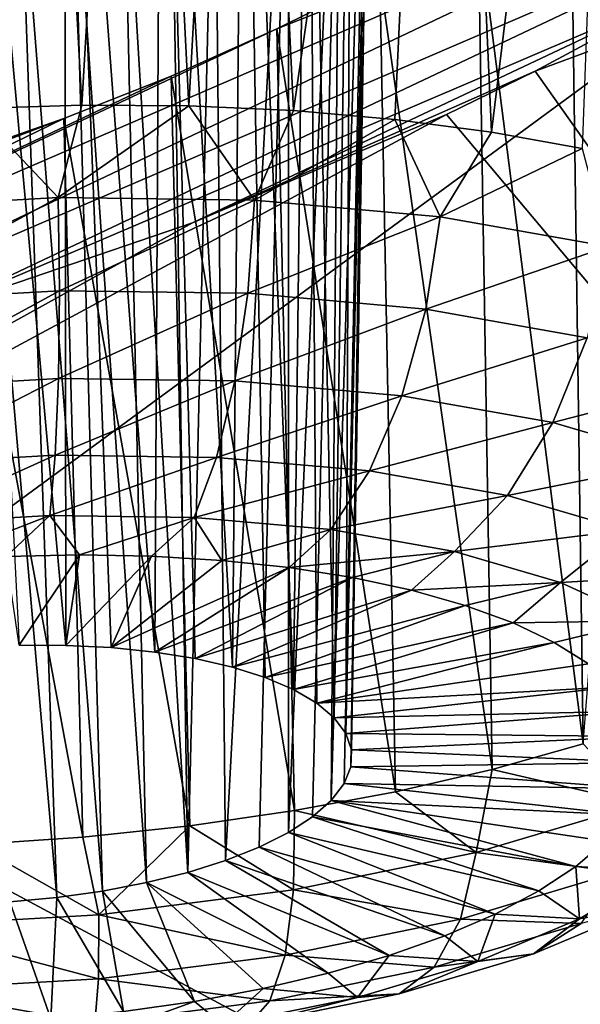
# Model space of a CAD drawing. Header units: metres. Extents: x -90 to 304, y -90 to 74.
# Tile 549 of 570: x 288.07 to 288.845, y 6.452 to 7.814. Entities that reach past the tile are written whole.
import ezdxf

# ---------------------------------------------------------------- set-up
doc = ezdxf.new("R2010")
doc.units = ezdxf.units.M
doc.layers.add('solid_21662050_350', color=7, linetype='CONTINUOUS')

msp = doc.modelspace()

# ---------------------------------------------------------------- linework, layer by layer
at = {"layer": 'solid_21662050_350'}
for points in [[(281.139526, 10.40743, 203.632797), (287.637909, 6.832547, 206.063828), (289.39624, 8.123438, 202.476379)], [(288.656769, 9.129691, 163.117905), (288.903076, 9.140125, 163.296234), (288.722015, 7.658364, 162.680893)], [(288.903076, 9.140125, 163.296234), (288.847778, 7.635612, 162.759659), (288.722015, 7.658364, 162.680893)], [(288.380646, 9.086613, 162.981705), (288.656769, 9.129691, 163.117905), (288.448395, 7.688012, 162.561829)], [(288.656769, 9.129691, 163.117905), (288.588409, 7.675895, 162.6147), (288.448395, 7.688012, 162.561829)], [(288.656769, 9.129691, 163.117905), (288.722015, 7.658364, 162.680893), (288.588409, 7.675895, 162.6147)], [(288.782806, 7.742634, 166.020157), (288.995819, 7.85729, 165.959671), (292.449158, 9.102458, 166.500244)], [(289.704224, 6.43905, 169.640167), (288.782806, 7.742634, 166.020157), (292.449158, 9.102458, 166.500244)], [(288.23465, 9.053037, 162.931747), (288.380646, 9.086613, 162.981705), (288.303558, 7.694582, 162.522827)], [(288.380646, 9.086613, 162.981705), (288.448395, 7.688012, 162.561829), (288.303558, 7.694582, 162.522827)], [(288.085236, 9.01176, 162.894913), (288.23465, 9.053037, 162.931747), (288.155457, 7.695534, 162.498138)], [(288.23465, 9.053037, 162.931747), (288.303558, 7.694582, 162.522827), (288.155457, 7.695534, 162.498138)], [(287.934174, 8.96316, 162.871765), (288.085236, 9.01176, 162.894913), (288.005737, 7.690856, 162.488022)], [(288.085236, 9.01176, 162.894913), (288.155457, 7.695534, 162.498138), (288.005737, 7.690856, 162.488022)], [(288.265594, 8.620508, 163.809509), (288.131805, 8.603132, 163.737762), (288.256317, 6.938969, 163.260223)], [(288.265594, 8.620508, 163.809509), (288.256317, 6.938969, 163.260223), (288.312439, 6.9299, 163.292511)], [(288.265594, 8.620508, 163.809509), (288.312439, 6.9299, 163.292511), (288.36377, 6.918087, 163.331314)], [(288.3797, 8.61822, 163.905304), (288.265594, 8.620508, 163.809509), (288.36377, 6.918087, 163.331314)], [(288.3797, 8.61822, 163.905304), (288.36377, 6.918087, 163.331314), (288.409363, 6.903729, 163.375961)], [(288.3797, 8.61822, 163.905304), (288.409363, 6.903729, 163.375961), (288.448456, 6.887082, 163.425659)], [(288.468719, 8.597061, 164.019043), (288.3797, 8.61822, 163.905304), (288.448456, 6.887082, 163.425659)], [(288.131805, 8.603132, 163.737762), (287.985809, 8.566421, 163.695465), (288.133423, 6.948306, 163.217224)], [(288.131805, 8.603132, 163.737762), (288.133423, 6.948306, 163.217224), (288.196289, 6.945139, 163.23497)], [(288.131805, 8.603132, 163.737762), (288.196289, 6.945139, 163.23497), (288.256317, 6.938969, 163.260223)], [(288.468719, 8.597061, 164.019043), (288.448456, 6.887082, 163.425659), (288.480408, 6.868419, 163.479614)], [(288.468719, 8.597061, 164.019043), (288.480408, 6.868419, 163.479614), (288.504639, 6.848065, 163.53685)], [(288.468719, 8.597061, 164.019043), (288.504639, 6.848065, 163.53685), (288.528717, 8.558609, 164.144348)], [(287.985809, 8.566421, 163.695465), (288.068787, 6.948413, 163.207245), (288.133423, 6.948306, 163.217224)], [(288.528717, 8.558609, 164.144348), (288.504639, 6.848065, 163.53685), (288.520721, 6.826369, 163.596405)], [(288.557159, 8.504839, 164.275177), (288.528717, 8.558609, 164.144348), (288.520721, 6.826369, 163.596405)], [(288.557159, 8.504839, 164.275177), (288.520721, 6.826369, 163.596405), (288.528442, 6.803698, 163.657272)], [(288.557159, 8.504839, 164.275177), (288.528442, 6.803698, 163.657272), (288.527618, 6.78045, 163.718384)], [(288.552216, 8.43829, 164.405014), (288.557159, 8.504839, 164.275177), (288.527618, 6.78045, 163.718384)], [(288.552216, 8.43829, 164.405014), (288.51828, 6.757004, 163.778732), (288.50058, 6.73378, 163.83725)], [(288.513275, 8.362132, 164.527069), (288.552216, 8.43829, 164.405014), (288.50058, 6.73378, 163.83725)], [(288.552216, 8.43829, 164.405014), (288.527618, 6.78045, 163.718384), (288.51828, 6.757004, 163.778732)], [(288.441254, 8.280347, 164.634186), (288.513275, 8.362132, 164.527069), (288.441437, 6.689554, 163.944885)], [(288.513275, 8.362132, 164.527069), (288.474823, 6.711168, 163.89296), (288.441437, 6.689554, 163.944885)], [(288.513275, 8.362132, 164.527069), (288.50058, 6.73378, 163.83725), (288.474823, 6.711168, 163.89296)], [(288.339172, 8.197797, 164.719177), (288.441254, 8.280347, 164.634186), (288.354279, 6.650775, 164.033981)], [(288.441254, 8.280347, 164.634186), (288.401031, 6.66931, 163.992157), (288.354279, 6.650775, 164.033981)], [(288.441254, 8.280347, 164.634186), (288.441437, 6.689554, 163.944885), (288.401031, 6.66931, 163.992157)], [(287.287872, 7.266579, 165.804932), (289.561676, 8.249874, 165.627869), (287.612885, 7.323418, 165.943253)], [(288.425385, 7.80131, 165.602905), (289.561676, 8.249874, 165.627869), (287.287872, 7.266579, 165.804932)], [(287.612885, 7.323418, 165.943253), (289.561676, 8.249874, 165.627869), (289.299774, 8.048744, 165.819305)], [(288.567688, 7.872318, 165.572723), (289.561676, 8.249874, 165.627869), (288.425385, 7.80131, 165.602905)], [(288.278534, 8.157911, 164.751373), (288.339172, 8.197797, 164.719177), (288.301971, 6.634281, 164.06958)], [(288.339172, 8.197797, 164.719177), (288.354279, 6.650775, 164.033981), (288.301971, 6.634281, 164.06958)], [(288.212738, 8.119887, 164.775803), (288.278534, 8.157911, 164.751373), (288.301971, 6.634281, 164.06958)], [(289.39624, 8.123438, 202.476379), (287.637909, 6.832547, 206.063828), (294.386627, 3.213256, 207.553268)], [(288.142944, 8.084422, 164.792007), (288.212738, 8.119887, 164.775803), (288.244995, 6.620096, 164.098419)], [(288.212738, 8.119887, 164.775803), (288.301971, 6.634281, 164.06958), (288.244995, 6.620096, 164.098419)], [(288.951141, 8.109015, 165.402359), (288.832031, 8.027085, 165.471802), (288.848846, 6.811884, 164.929474)], [(288.070435, 8.052161, 164.799698), (288.142944, 8.084422, 164.792007), (288.184357, 6.608469, 164.119949)], [(288.142944, 8.084422, 164.792007), (288.244995, 6.620096, 164.098419), (288.184357, 6.608469, 164.119949)], [(287.996521, 8.02364, 164.798843), (288.070435, 8.052161, 164.799698), (288.121063, 6.599599, 164.133835)], [(288.070435, 8.052161, 164.799698), (288.184357, 6.608469, 164.119949), (288.121063, 6.599599, 164.133835)], [(287.612885, 7.323418, 165.943253), (289.299774, 8.048744, 165.819305), (287.955719, 7.412325, 166.032013)], [(287.955719, 7.412325, 166.032013), (289.299774, 8.048744, 165.819305), (288.995819, 7.85729, 165.959671)], [(287.996521, 8.02364, 164.798843), (288.121063, 6.599599, 164.133835), (288.056183, 6.593636, 164.139832)], [(288.832031, 8.027085, 165.471802), (288.703766, 7.947872, 165.528824), (288.848846, 6.811884, 164.929474)], [(288.703766, 7.947872, 165.528824), (288.567688, 7.872318, 165.572723), (288.723145, 6.776592, 165.003601)], [(288.703766, 7.947872, 165.528824), (288.723145, 6.776592, 165.003601), (288.848846, 6.811884, 164.929474)], [(288.567688, 7.872318, 165.572723), (288.425385, 7.80131, 165.602905), (288.5896, 6.745738, 165.064865)], [(288.567688, 7.872318, 165.572723), (288.5896, 6.745738, 165.064865), (288.723145, 6.776592, 165.003601)], [(287.955719, 7.412325, 166.032013), (288.995819, 7.85729, 165.959671), (288.308441, 7.532692, 166.066818)], [(288.308441, 7.532692, 166.066818), (288.995819, 7.85729, 165.959671), (288.782806, 7.742634, 166.020157)], [(288.425385, 7.80131, 165.602905), (287.287872, 7.266579, 165.804932), (288.278961, 7.735878, 165.619019)], [(288.425385, 7.80131, 165.602905), (288.278961, 7.735878, 165.619019), (288.449646, 6.719662, 165.112579)], [(288.425385, 7.80131, 165.602905), (288.449646, 6.719662, 165.112579), (288.5896, 6.745738, 165.064865)], [(288.308441, 7.532692, 166.066818), (288.782806, 7.742634, 166.020157), (288.660095, 7.682681, 166.043198)], [(288.660095, 7.682681, 166.043198), (288.782806, 7.742634, 166.020157), (289.704224, 6.43905, 169.640167)], [(288.278961, 7.735878, 165.619019), (287.287872, 7.266579, 165.804932), (288.130707, 7.676887, 165.621063)], [(288.278961, 7.735878, 165.619019), (288.130707, 7.676887, 165.621063), (288.30484, 6.698648, 165.14624)], [(288.278961, 7.735878, 165.619019), (288.30484, 6.698648, 165.14624), (288.449646, 6.719662, 165.112579)], [(288.122833, 7.567854, 162.473175), (288.005737, 7.690856, 162.488022), (288.155457, 7.695534, 162.498138)], [(288.122833, 7.567854, 162.473175), (288.155457, 7.695534, 162.498138), (288.303558, 7.694582, 162.522827)], [(288.660095, 7.682681, 166.043198), (289.704224, 6.43905, 169.640167), (285.425049, 5.937442, 167.227112)], [(288.308441, 7.532692, 166.066818), (288.660095, 7.682681, 166.043198), (285.425049, 5.937442, 167.227112)], [(288.122833, 7.567854, 162.473175), (287.847107, 7.552179, 162.47316), (288.005737, 7.690856, 162.488022)], [(288.394379, 7.56416, 162.523575), (288.122833, 7.567854, 162.473175), (288.303558, 7.694582, 162.522827)], [(288.394379, 7.56416, 162.523575), (288.303558, 7.694582, 162.522827), (288.448395, 7.688012, 162.561829)], [(288.394379, 7.56416, 162.523575), (288.448395, 7.688012, 162.561829), (288.588409, 7.675895, 162.6147)], [(288.130707, 7.676887, 165.621063), (287.287872, 7.266579, 165.804932), (286.989227, 7.24204, 165.622711)], [(288.130707, 7.676887, 165.621063), (286.989227, 7.24204, 165.622711), (287.982239, 7.624789, 165.609406)], [(288.130707, 7.676887, 165.621063), (287.982239, 7.624789, 165.609406), (288.156769, 6.682928, 165.165466)], [(288.130707, 7.676887, 165.621063), (288.156769, 6.682928, 165.165466), (288.30484, 6.698648, 165.14624)], [(288.651245, 7.54124, 162.622421), (288.394379, 7.56416, 162.523575), (288.588409, 7.675895, 162.6147)], [(288.651245, 7.54124, 162.622421), (288.588409, 7.675895, 162.6147), (288.722015, 7.658364, 162.680893)], [(288.651245, 7.54124, 162.622421), (288.722015, 7.658364, 162.680893), (288.847778, 7.635612, 162.759659)], [(288.883606, 7.499973, 162.765915), (288.651245, 7.54124, 162.622421), (288.847778, 7.635612, 162.759659)], [(287.982239, 7.624789, 165.609406), (288.00705, 6.672673, 165.170059), (288.156769, 6.682928, 165.165466)], [(287.860016, 7.423895, 162.485291), (287.847107, 7.552179, 162.47316), (288.122833, 7.567854, 162.473175)], [(287.860016, 7.423895, 162.485291), (288.122833, 7.567854, 162.473175), (288.124542, 7.438933, 162.485306)], [(288.124542, 7.438933, 162.485306), (288.122833, 7.567854, 162.473175), (288.394379, 7.56416, 162.523575)], [(288.124542, 7.438933, 162.485306), (288.394379, 7.56416, 162.523575), (288.38504, 7.43539, 162.533646)], [(288.38504, 7.43539, 162.533646), (288.394379, 7.56416, 162.523575), (288.651245, 7.54124, 162.622421)], [(287.955719, 7.412325, 166.032013), (288.308441, 7.532692, 166.066818), (285.425049, 5.937442, 167.227112)], [(288.38504, 7.43539, 162.533646), (288.651245, 7.54124, 162.622421), (288.6315, 7.413401, 162.628479)], [(288.6315, 7.413401, 162.628479), (288.651245, 7.54124, 162.622421), (288.883606, 7.499973, 162.765915)], [(288.6315, 7.413401, 162.628479), (288.883606, 7.499973, 162.765915), (288.854401, 7.373812, 162.766144)], [(287.860016, 7.423895, 162.485291), (288.124542, 7.438933, 162.485306), (287.875214, 7.303308, 162.529984)], [(288.124542, 7.438933, 162.485306), (288.123108, 7.317398, 162.529999), (287.875214, 7.303308, 162.529984)], [(288.124542, 7.438933, 162.485306), (288.38504, 7.43539, 162.533646), (288.123108, 7.317398, 162.529999)], [(288.38504, 7.43539, 162.533646), (288.367188, 7.314078, 162.575302), (288.123108, 7.317398, 162.529999)], [(288.38504, 7.43539, 162.533646), (288.6315, 7.413401, 162.628479), (288.367188, 7.314078, 162.575302)], [(288.6315, 7.413401, 162.628479), (288.598083, 7.293475, 162.664154), (288.367188, 7.314078, 162.575302)], [(288.6315, 7.413401, 162.628479), (288.854401, 7.373812, 162.766144), (288.598083, 7.293475, 162.664154)], [(288.854401, 7.373812, 162.766144), (288.806946, 7.25638, 162.793137), (288.598083, 7.293475, 162.664154)], [(288.854401, 7.373812, 162.766144), (289.045227, 7.318144, 162.94136), (288.806946, 7.25638, 162.793137)], [(287.875214, 7.303308, 162.529984), (288.123108, 7.317398, 162.529999), (287.891724, 7.198504, 162.604248)], [(288.123108, 7.317398, 162.529999), (288.118561, 7.2114, 162.604248), (287.891724, 7.198504, 162.604248)], [(288.123108, 7.317398, 162.529999), (288.367188, 7.314078, 162.575302), (288.118561, 7.2114, 162.604248)], [(288.367188, 7.314078, 162.575302), (288.341949, 7.208362, 162.645721), (288.118561, 7.2114, 162.604248)], [(288.367188, 7.314078, 162.575302), (288.598083, 7.293475, 162.664154), (288.341949, 7.208362, 162.645721)], [(289.045227, 7.318144, 162.94136), (288.985748, 7.20422, 162.957306), (288.806946, 7.25638, 162.793137)], [(288.598083, 7.293475, 162.664154), (288.553284, 7.189505, 162.727036), (288.341949, 7.208362, 162.645721)], [(288.598083, 7.293475, 162.664154), (288.806946, 7.25638, 162.793137), (288.553284, 7.189505, 162.727036)], [(288.806946, 7.25638, 162.793137), (288.744446, 7.155556, 162.845093), (288.553284, 7.189505, 162.727036)], [(288.806946, 7.25638, 162.793137), (288.985748, 7.20422, 162.957306), (288.744446, 7.155556, 162.845093)], [(287.891724, 7.198504, 162.604248), (288.118561, 7.2114, 162.604248), (287.908386, 7.116517, 162.703094)], [(288.118561, 7.2114, 162.604248), (288.111298, 7.128051, 162.703094), (287.908386, 7.116517, 162.703094)], [(288.118561, 7.2114, 162.604248), (288.341949, 7.208362, 162.645721), (288.111298, 7.128051, 162.703094)], [(288.341949, 7.208362, 162.645721), (288.311096, 7.125333, 162.740189), (288.111298, 7.128051, 162.703094)], [(288.341949, 7.208362, 162.645721), (288.553284, 7.189505, 162.727036), (288.311096, 7.125333, 162.740189)], [(288.985748, 7.20422, 162.957306), (288.908081, 7.107818, 162.995331), (288.744446, 7.155556, 162.845093)], [(288.553284, 7.189505, 162.727036), (288.500122, 7.108468, 162.812927), (288.311096, 7.125333, 162.740189)], [(288.553284, 7.189505, 162.727036), (288.744446, 7.155556, 162.845093), (288.500122, 7.108468, 162.812927)], [(288.744446, 7.155556, 162.845093), (288.671082, 7.078102, 162.918518), (288.500122, 7.108468, 162.812927)], [(288.744446, 7.155556, 162.845093), (288.908081, 7.107818, 162.995331), (288.671082, 7.078102, 162.918518)], [(287.908386, 7.116517, 162.703094), (288.111298, 7.128051, 162.703094), (287.949371, 7.065079, 162.817764)], [(288.111298, 7.128051, 162.703094), (288.050964, 7.071361, 162.816437), (287.949371, 7.065079, 162.817764)], [(288.111298, 7.128051, 162.703094), (288.152313, 7.07358, 162.825775), (288.050964, 7.071361, 162.816437)], [(288.111298, 7.128051, 162.703094), (288.311096, 7.125333, 162.740189), (288.152313, 7.07358, 162.825775)], [(288.311096, 7.125333, 162.740189), (288.252106, 7.071707, 162.845657), (288.152313, 7.07358, 162.825775)], [(288.311096, 7.125333, 162.740189), (288.349152, 7.065767, 162.875839), (288.252106, 7.071707, 162.845657)], [(288.311096, 7.125333, 162.740189), (288.500122, 7.108468, 162.812927), (288.349152, 7.065767, 162.875839)], [(288.500122, 7.108468, 162.812927), (288.4422, 7.055835, 162.915924), (288.349152, 7.065767, 162.875839)], [(288.500122, 7.108468, 162.812927), (288.671082, 7.078102, 162.918518), (288.4422, 7.055835, 162.915924)], [(288.908081, 7.107818, 162.995331), (288.817444, 7.035404, 163.052902), (288.671082, 7.078102, 162.918518)], [(288.908081, 7.107818, 162.995331), (289.037903, 7.048127, 163.172012), (288.817444, 7.035404, 163.052902)], [(288.068787, 6.948413, 163.207245), (288.050964, 7.071361, 162.816437), (288.152313, 7.07358, 162.825775)], [(288.133423, 6.948306, 163.217224), (288.068787, 6.948413, 163.207245), (288.152313, 7.07358, 162.825775)], [(288.133423, 6.948306, 163.217224), (288.152313, 7.07358, 162.825775), (288.252106, 7.071707, 162.845657)], [(288.196289, 6.945139, 163.23497), (288.133423, 6.948306, 163.217224), (288.252106, 7.071707, 162.845657)], [(288.196289, 6.945139, 163.23497), (288.252106, 7.071707, 162.845657), (288.349152, 7.065767, 162.875839)], [(288.671082, 7.078102, 162.918518), (288.53006, 7.042035, 162.965439), (288.4422, 7.055835, 162.915924)], [(288.671082, 7.078102, 162.918518), (288.611633, 7.02454, 163.023743), (288.53006, 7.042035, 162.965439)], [(288.671082, 7.078102, 162.918518), (288.817444, 7.035404, 163.052902), (288.611633, 7.02454, 163.023743)], [(288.196289, 6.945139, 163.23497), (288.349152, 7.065767, 162.875839), (288.4422, 7.055835, 162.915924)], [(288.256317, 6.938969, 163.260223), (288.196289, 6.945139, 163.23497), (288.4422, 7.055835, 162.915924)], [(288.256317, 6.938969, 163.260223), (288.4422, 7.055835, 162.915924), (288.53006, 7.042035, 162.965439)], [(288.312439, 6.9299, 163.292511), (288.256317, 6.938969, 163.260223), (288.53006, 7.042035, 162.965439)], [(288.312439, 6.9299, 163.292511), (288.53006, 7.042035, 162.965439), (288.611633, 7.02454, 163.023743)], [(289.037903, 7.048127, 163.172012), (288.933563, 6.982015, 163.210907), (288.817444, 7.035404, 163.052902)], [(288.817444, 7.035404, 163.052902), (288.685913, 7.003571, 163.090103), (288.611633, 7.02454, 163.023743)], [(288.817444, 7.035404, 163.052902), (288.751953, 6.979392, 163.163681), (288.685913, 7.003571, 163.090103)], [(288.817444, 7.035404, 163.052902), (288.933563, 6.982015, 163.210907), (288.751953, 6.979392, 163.163681)], [(288.36377, 6.918087, 163.331314), (288.312439, 6.9299, 163.292511), (288.611633, 7.02454, 163.023743)], [(288.36377, 6.918087, 163.331314), (288.611633, 7.02454, 163.023743), (288.685913, 7.003571, 163.090103)], [(288.409363, 6.903729, 163.375961), (288.36377, 6.918087, 163.331314), (288.685913, 7.003571, 163.090103)], [(288.409363, 6.903729, 163.375961), (288.685913, 7.003571, 163.090103), (288.751953, 6.979392, 163.163681)], [(288.448456, 6.887082, 163.425659), (288.409363, 6.903729, 163.375961), (288.751953, 6.979392, 163.163681)], [(288.448456, 6.887082, 163.425659), (288.751953, 6.979392, 163.163681), (288.80896, 6.952305, 163.243561)], [(288.933563, 6.982015, 163.210907), (288.80896, 6.952305, 163.243561), (288.751953, 6.979392, 163.163681)], [(288.933563, 6.982015, 163.210907), (288.85614, 6.922654, 163.328735), (288.80896, 6.952305, 163.243561)], [(288.480408, 6.868419, 163.479614), (288.448456, 6.887082, 163.425659), (288.80896, 6.952305, 163.243561)], [(288.480408, 6.868419, 163.479614), (288.80896, 6.952305, 163.243561), (288.85614, 6.922654, 163.328735)], [(288.480408, 6.868419, 163.479614), (288.85614, 6.922654, 163.328735), (288.892975, 6.890809, 163.418121)], [(288.504639, 6.848065, 163.53685), (288.480408, 6.868419, 163.479614), (288.892975, 6.890809, 163.418121)], [(288.504639, 6.848065, 163.53685), (288.892975, 6.890809, 163.418121), (288.918976, 6.857172, 163.510605)], [(288.520721, 6.826369, 163.596405), (288.504639, 6.848065, 163.53685), (288.918976, 6.857172, 163.510605)], [(288.520721, 6.826369, 163.596405), (288.918976, 6.857172, 163.510605), (288.933777, 6.822165, 163.605042)], [(287.637909, 6.832547, 206.063828), (285.585876, 5.59242, 209.510269), (292.082642, 1.7806, 211.532623)], [(287.637909, 6.832547, 206.063828), (292.082642, 1.7806, 211.532623), (294.386627, 3.213256, 207.553268)], [(288.528442, 6.803698, 163.657272), (288.520721, 6.826369, 163.596405), (288.933777, 6.822165, 163.605042)], [(288.528442, 6.803698, 163.657272), (288.933777, 6.822165, 163.605042), (288.937256, 6.786228, 163.700211)], [(288.927307, 6.729165, 164.802719), (288.848846, 6.811884, 164.929474), (288.723145, 6.776592, 165.003601)], [(288.527618, 6.78045, 163.718384), (288.528442, 6.803698, 163.657272), (288.937256, 6.786228, 163.700211)], [(288.527618, 6.78045, 163.718384), (288.937256, 6.786228, 163.700211), (288.929321, 6.749815, 163.794937)], [(288.51828, 6.757004, 163.778732), (288.527618, 6.78045, 163.718384), (288.929321, 6.749815, 163.794937)], [(288.701111, 6.661831, 164.946198), (288.723145, 6.776592, 165.003601), (288.5896, 6.745738, 165.064865)], [(288.701111, 6.661831, 164.946198), (288.927307, 6.729165, 164.802719), (288.723145, 6.776592, 165.003601)], [(288.50058, 6.73378, 163.83725), (288.51828, 6.757004, 163.778732), (288.910095, 6.713382, 163.888016)], [(288.51828, 6.757004, 163.778732), (288.929321, 6.749815, 163.794937), (288.910095, 6.713382, 163.888016)], [(288.701111, 6.661831, 164.946198), (288.5896, 6.745738, 165.064865), (288.449646, 6.719662, 165.112579)], [(288.474823, 6.711168, 163.89296), (288.50058, 6.73378, 163.83725), (288.838867, 6.642284, 164.064606)], [(288.50058, 6.73378, 163.83725), (288.910095, 6.713382, 163.888016), (288.879822, 6.677387, 163.978287)], [(288.50058, 6.73378, 163.83725), (288.879822, 6.677387, 163.978287), (288.838867, 6.642284, 164.064606)], [(288.896332, 6.634337, 164.720154), (288.927307, 6.729165, 164.802719), (288.701111, 6.661831, 164.946198)], [(288.448486, 6.609947, 165.045013), (288.449646, 6.719662, 165.112579), (288.30484, 6.698648, 165.14624)], [(288.448486, 6.609947, 165.045013), (288.701111, 6.661831, 164.946198), (288.449646, 6.719662, 165.112579)], [(288.441437, 6.689554, 163.944885), (288.474823, 6.711168, 163.89296), (288.78775, 6.608514, 164.145905)], [(288.474823, 6.711168, 163.89296), (288.838867, 6.642284, 164.064606), (288.78775, 6.608514, 164.145905)], [(288.179108, 6.575505, 165.095383), (288.30484, 6.698648, 165.14624), (288.156769, 6.682928, 165.165466)], [(288.179108, 6.575505, 165.095383), (288.448486, 6.609947, 165.045013), (288.30484, 6.698648, 165.14624)], [(288.401031, 6.66931, 163.992157), (288.441437, 6.689554, 163.944885), (288.727112, 6.576502, 164.221146)], [(288.441437, 6.689554, 163.944885), (288.78775, 6.608514, 164.145905), (288.727112, 6.576502, 164.221146)], [(288.179108, 6.575505, 165.095383), (288.156769, 6.682928, 165.165466), (288.00705, 6.672673, 165.170059)], [(288.953186, 6.636136, 164.124878), (288.838867, 6.642284, 164.064606), (288.879822, 6.677387, 163.978287)], [(287.903351, 6.559829, 165.095367), (288.179108, 6.575505, 165.095383), (288.00705, 6.672673, 165.170059)], [(288.354279, 6.650775, 164.033981), (288.401031, 6.66931, 163.992157), (288.657745, 6.546649, 164.289383)], [(288.401031, 6.66931, 163.992157), (288.727112, 6.576502, 164.221146), (288.657745, 6.546649, 164.289383)], [(288.679321, 6.569741, 164.857788), (288.701111, 6.661831, 164.946198), (288.448486, 6.609947, 165.045013)], [(288.896332, 6.634337, 164.720154), (288.701111, 6.661831, 164.946198), (288.679321, 6.569741, 164.857788)], [(288.301971, 6.634281, 164.06958), (288.354279, 6.650775, 164.033981), (288.580475, 6.519332, 164.349762)], [(288.354279, 6.650775, 164.033981), (288.657745, 6.546649, 164.289383), (288.580475, 6.519332, 164.349762)], [(288.244995, 6.620096, 164.098419), (288.301971, 6.634281, 164.06958), (288.496307, 6.494895, 164.40152)], [(288.301971, 6.634281, 164.06958), (288.580475, 6.519332, 164.349762), (288.496307, 6.494895, 164.40152)], [(288.896332, 6.634337, 164.720154), (288.679321, 6.569741, 164.857788), (288.846222, 6.563508, 164.624008)], [(288.843842, 6.56993, 164.282883), (288.78775, 6.608514, 164.145905), (288.838867, 6.642284, 164.064606)], [(288.953186, 6.636136, 164.124878), (288.843842, 6.56993, 164.282883), (288.838867, 6.642284, 164.064606)], [(288.937592, 6.587403, 164.370499), (288.843842, 6.56993, 164.282883), (288.953186, 6.636136, 164.124878)], [(288.184357, 6.608469, 164.119949), (288.244995, 6.620096, 164.098419), (288.311554, 6.455844, 164.4767)], [(288.244995, 6.620096, 164.098419), (288.496307, 6.494895, 164.40152), (288.406281, 6.473642, 164.444016)], [(288.244995, 6.620096, 164.098419), (288.406281, 6.473642, 164.444016), (288.311554, 6.455844, 164.4767)], [(288.121063, 6.599599, 164.133835), (288.184357, 6.608469, 164.119949), (288.213287, 6.441724, 164.499176)], [(288.436951, 6.519965, 164.952591), (288.448486, 6.609947, 165.045013), (288.179108, 6.575505, 165.095383)], [(288.184357, 6.608469, 164.119949), (288.311554, 6.455844, 164.4767), (288.213287, 6.441724, 164.499176)], [(288.679321, 6.569741, 164.857788), (288.448486, 6.609947, 165.045013), (288.436951, 6.519965, 164.952591)], [(288.843842, 6.56993, 164.282883), (288.727112, 6.576502, 164.221146), (288.78775, 6.608514, 164.145905)], [(288.056183, 6.593636, 164.139832), (288.112701, 6.431458, 164.511154), (288.011139, 6.425176, 164.512482)], [(288.056183, 6.593636, 164.139832), (288.121063, 6.599599, 164.133835), (288.112701, 6.431458, 164.511154)], [(288.121063, 6.599599, 164.133835), (288.213287, 6.441724, 164.499176), (288.112701, 6.431458, 164.511154)], [(288.937592, 6.587403, 164.370499), (288.780396, 6.521428, 164.520721), (288.843842, 6.56993, 164.282883)], [(288.846222, 6.563508, 164.624008), (288.780396, 6.521428, 164.520721), (288.937592, 6.587403, 164.370499)], [(288.178528, 6.486923, 165.000916), (288.179108, 6.575505, 165.095383), (287.903351, 6.559829, 165.095367)], [(288.436951, 6.519965, 164.952591), (288.179108, 6.575505, 165.095383), (288.178528, 6.486923, 165.000916)], [(288.679321, 6.569741, 164.857788), (288.436951, 6.519965, 164.952591), (288.642914, 6.502982, 164.752975)], [(288.679321, 6.569741, 164.857788), (288.642914, 6.502982, 164.752975), (288.846222, 6.563508, 164.624008)], [(288.703247, 6.51092, 164.417252), (288.657745, 6.546649, 164.289383), (288.727112, 6.576502, 164.221146)], [(288.843842, 6.56993, 164.282883), (288.703247, 6.51092, 164.417252), (288.727112, 6.576502, 164.221146)], [(288.780396, 6.521428, 164.520721), (288.703247, 6.51092, 164.417252), (288.843842, 6.56993, 164.282883)], [(288.178528, 6.486923, 165.000916), (287.903351, 6.559829, 165.095367), (287.914001, 6.471885, 165.0009)], [(288.846222, 6.563508, 164.624008), (288.642914, 6.502982, 164.752975), (288.780396, 6.521428, 164.520721)], [(288.703247, 6.51092, 164.417252), (288.580475, 6.519332, 164.349762), (288.657745, 6.546649, 164.289383)], [(288.436951, 6.519965, 164.952591), (288.178528, 6.486923, 165.000916), (288.415802, 6.456343, 164.841797)], [(288.436951, 6.519965, 164.952591), (288.415802, 6.456343, 164.841797), (288.642914, 6.502982, 164.752975)], [(288.536804, 6.461374, 164.522812), (288.496307, 6.494895, 164.40152), (288.580475, 6.519332, 164.349762)], [(288.703247, 6.51092, 164.417252), (288.536804, 6.461374, 164.522812), (288.580475, 6.519332, 164.349762)], [(288.594299, 6.466033, 164.638763), (288.536804, 6.461374, 164.522812), (288.703247, 6.51092, 164.417252)], [(288.780396, 6.521428, 164.520721), (288.594299, 6.466033, 164.638763), (288.703247, 6.51092, 164.417252)], [(288.642914, 6.502982, 164.752975), (288.594299, 6.466033, 164.638763), (288.780396, 6.521428, 164.520721)], [(288.642914, 6.502982, 164.752975), (288.415802, 6.456343, 164.841797), (288.594299, 6.466033, 164.638763)], [(288.178528, 6.486923, 165.000916), (287.914001, 6.471885, 165.0009), (288.173676, 6.425384, 164.88707)], [(288.178528, 6.486923, 165.000916), (288.173676, 6.425384, 164.88707), (288.415802, 6.456343, 164.841797)], [(288.536804, 6.461374, 164.522812), (288.406281, 6.473642, 164.444016), (288.496307, 6.494895, 164.40152)], [(287.914001, 6.471885, 165.0009), (287.925812, 6.411294, 164.887054), (288.173676, 6.425384, 164.88707)], [(288.350891, 6.423195, 164.595535), (288.311554, 6.455844, 164.4767), (288.406281, 6.473642, 164.444016)], [(288.536804, 6.461374, 164.522812), (288.350891, 6.423195, 164.595535), (288.406281, 6.473642, 164.444016)], [(288.415802, 6.456343, 164.841797), (288.173676, 6.425384, 164.88707), (288.386475, 6.423349, 164.720062)], [(288.386475, 6.423349, 164.720062), (288.350891, 6.423195, 164.595535), (288.536804, 6.461374, 164.522812)], [(288.594299, 6.466033, 164.638763), (288.386475, 6.423349, 164.720062), (288.536804, 6.461374, 164.522812)], [(288.415802, 6.456343, 164.841797), (288.386475, 6.423349, 164.720062), (288.594299, 6.466033, 164.638763)], [(288.15271, 6.397852, 164.632599), (288.213287, 6.441724, 164.499176), (288.311554, 6.455844, 164.4767)], [(288.350891, 6.423195, 164.595535), (288.15271, 6.397852, 164.632599), (288.311554, 6.455844, 164.4767)]]:
    msp.add_3dface(points, dxfattribs=at)

doc.saveas('drawing.dxf')
